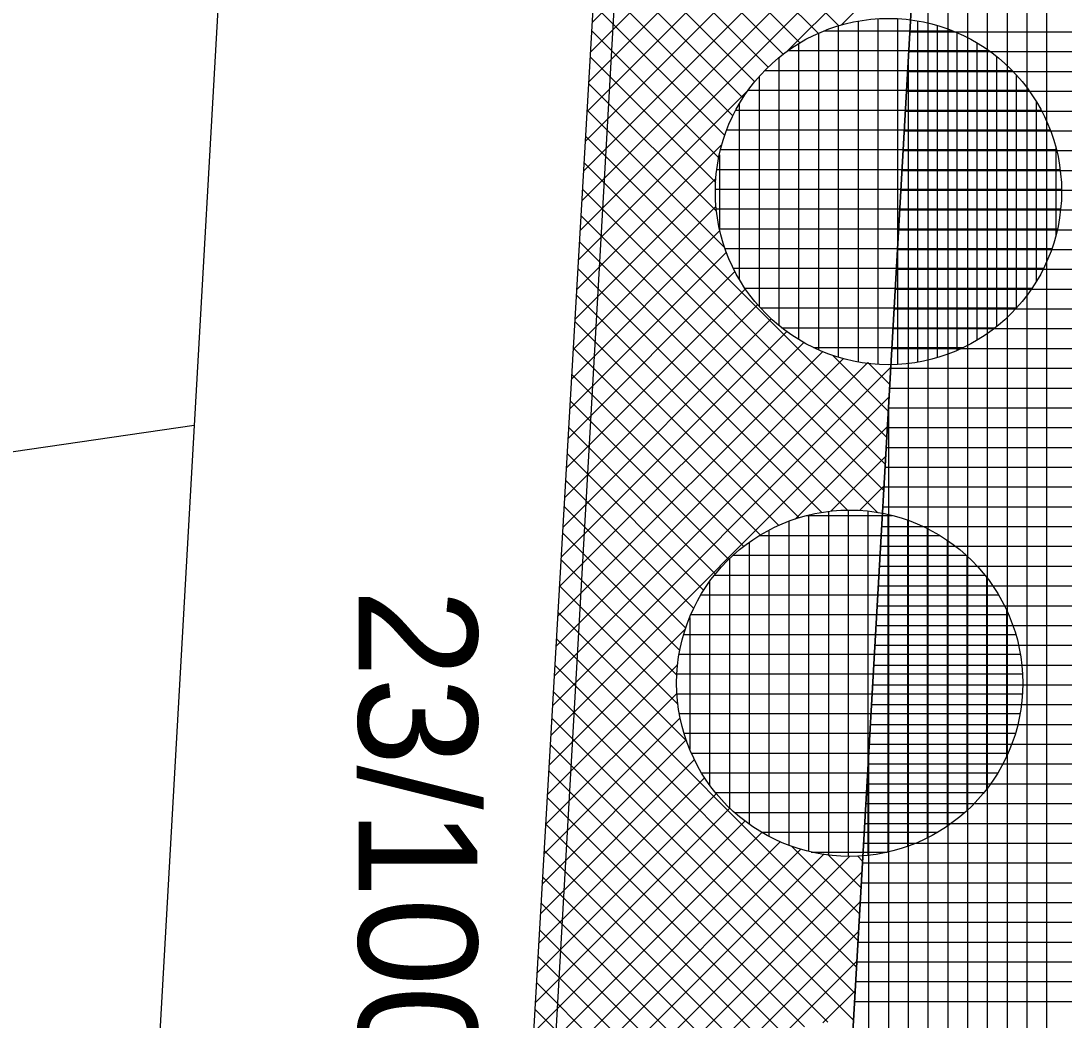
# Model space of a CAD drawing. Extents: x -565346 to -564154, y -1097386 to -1095620.
# Drawn here: x -564287.16 to -564276.62, y -1096875.78 to -1096865.68 of the extents above; entities that cross this region are included whole.
import ezdxf

# ---------------------------------------------------------------- set-up
doc = ezdxf.new("R2010")
doc.units = 0
for name, color, linetype in [('Vrstva 1', 7, 'Continuous'), ('Vrstva 40', 7, 'Continuous'), ('Vrstva 41', 7, 'Continuous'), ('Vrstva 42', 7, 'Continuous'), ('Vrstva 43', 7, 'Continuous'), ('Vrstva 44', 7, 'Continuous')]:
    doc.layers.add(name, color=color, linetype=linetype)

msp = doc.modelspace()

# ---------------------------------------------------------------- linework, layer by layer
at = {"layer": 'Vrstva 1'}
for p, q in [((-564285.9, -1096948.97), (-564275.31, -1096762.41)), ((-564281.32, -1096797.75), (-564285.41, -1096869.77)), ((-564285.41, -1096869.77), (-564455.873, -1096894.553)), ((-564285.41, -1096869.77), (-564286.66, -1096891.66))]:
    msp.add_line(p, q, dxfattribs=at)
at = {"layer": 'Vrstva 41'}
msp.add_lwpolyline([(-564270.26, -1096726.329), (-564273.28, -1096725.96), (-564283.74, -1096906.22), (-564280.461, -1096906.04), (-564278.386, -1096869.47)], close=True, dxfattribs=at)
at = {"layer": 'Vrstva 42'}
for p, q in [((-564281.254, -1096863.37), (-564278.894, -1096865.729)), ((-564279.394, -1096863.701), (-564281.388, -1096865.696)), ((-564281.269, -1096863.637), (-564279.103, -1096865.804)), ((-564279.254, -1096863.845), (-564281.406, -1096865.996)), ((-564281.285, -1096863.905), (-564279.288, -1096865.901)), ((-564279.099, -1096863.972), (-564281.423, -1096866.296)), ((-564278.926, -1096864.082), (-564281.441, -1096866.597)), ((-564278.522, -1096864.243), (-564281.476, -1096867.197)), ((-564278.734, -1096864.173), (-564281.458, -1096866.897)), ((-564281.3, -1096864.172), (-564279.457, -1096866.015)), ((-564278.278, -1096864.283), (-564281.493, -1096867.498)), ((-564278.097, -1096864.385), (-564281.51, -1096867.798)), ((-564281.316, -1096864.439), (-564279.608, -1096866.147)), ((-564281.331, -1096864.707), (-564279.744, -1096866.294)), ((-564278.114, -1096864.685), (-564279.408, -1096865.978)), ((-564281.347, -1096864.974), (-564279.863, -1096866.457)), ((-564278.131, -1096864.984), (-564278.869, -1096865.722)), ((-564281.362, -1096865.241), (-564279.965, -1096866.638)), ((-564281.378, -1096865.509), (-564280.048, -1096866.838)), ((-564281.393, -1096865.776), (-564280.109, -1096867.06)), ((-564281.409, -1096866.043), (-564280.139, -1096867.313)), ((-564281.424, -1096866.311), (-564280.131, -1096867.603)), ((-564279.82, -1096866.39), (-564281.528, -1096868.098)), ((-564281.44, -1096866.578), (-564280.049, -1096867.968)), ((-564281.455, -1096866.845), (-564278.41, -1096869.89)), ((-564280.076, -1096866.929), (-564281.545, -1096868.398)), ((-564281.471, -1096867.112), (-564278.425, -1096870.158)), ((-564280.137, -1096867.273), (-564281.563, -1096868.699)), ((-564281.486, -1096867.38), (-564278.44, -1096870.426)), ((-564280.136, -1096867.554), (-564281.58, -1096868.999)), ((-564281.502, -1096867.647), (-564278.499, -1096870.65)), ((-564280.098, -1096867.799), (-564281.598, -1096869.299)), ((-564281.517, -1096867.914), (-564278.806, -1096870.625)), ((-564280.031, -1096868.016), (-564281.615, -1096869.599)), ((-564279.944, -1096868.212), (-564281.632, -1096869.9)), ((-564281.533, -1096868.182), (-564279.065, -1096870.649)), ((-564279.839, -1096868.389), (-564281.65, -1096870.2)), ((-564281.548, -1096868.449), (-564279.295, -1096870.702)), ((-564279.716, -1096868.549), (-564281.667, -1096870.5)), ((-564279.577, -1096868.692), (-564281.685, -1096870.8)), ((-564281.564, -1096868.716), (-564279.502, -1096870.778)), ((-564279.422, -1096868.821), (-564281.702, -1096871.101)), ((-564279.249, -1096868.93), (-564281.72, -1096871.401)), ((-564281.579, -1096868.984), (-564279.687, -1096870.876)), ((-564278.845, -1096869.092), (-564281.754, -1096872.002)), ((-564279.057, -1096869.022), (-564281.737, -1096871.701)), ((-564278.958, -1096869.059), (-564278.395, -1096869.623)), ((-564278.37, -1096869.183), (-564281.789, -1096872.602)), ((-564278.602, -1096869.132), (-564281.772, -1096872.302)), ((-564278.602, -1096869.132), (-564278.379, -1096869.355)), ((-564281.595, -1096869.251), (-564279.854, -1096870.992)), ((-564278.387, -1096869.482), (-564281.807, -1096872.902)), ((-564281.61, -1096869.518), (-564280.005, -1096871.124)), ((-564281.626, -1096869.786), (-564280.14, -1096871.272)), ((-564278.404, -1096869.782), (-564279.335, -1096870.714)), ((-564281.641, -1096870.053), (-564280.259, -1096871.436)), ((-564278.421, -1096870.082), (-564278.974, -1096870.635)), ((-564281.657, -1096870.32), (-564280.36, -1096871.617)), ((-564278.438, -1096870.382), (-564278.685, -1096870.629)), ((-564281.672, -1096870.588), (-564280.442, -1096871.818)), ((-564281.688, -1096870.855), (-564280.501, -1096872.042)), ((-564281.703, -1096871.122), (-564280.53, -1096872.296)), ((-564281.719, -1096871.39), (-564280.519, -1096872.59)), ((-564281.734, -1096871.657), (-564280.431, -1096872.961)), ((-564280.444, -1096871.823), (-564281.824, -1096873.203)), ((-564281.75, -1096871.924), (-564278.698, -1096874.976)), ((-564280.523, -1096872.184), (-564281.842, -1096873.503)), ((-564281.765, -1096872.192), (-564278.714, -1096875.244)), ((-564280.529, -1096872.473), (-564281.859, -1096873.803)), ((-564281.781, -1096872.459), (-564278.729, -1096875.511)), ((-564280.498, -1096872.725), (-564281.876, -1096874.103)), ((-564281.796, -1096872.726), (-564278.744, -1096875.779)), ((-564280.436, -1096872.946), (-564281.894, -1096874.404)), ((-564281.812, -1096872.994), (-564279.006, -1096875.8)), ((-564280.353, -1096873.145), (-564281.911, -1096874.704)), ((-564281.827, -1096873.261), (-564279.241, -1096875.847)), ((-564280.25, -1096873.326), (-564281.929, -1096875.004)), ((-564280.13, -1096873.489), (-564281.946, -1096875.304)), ((-564281.843, -1096873.528), (-564279.453, -1096875.919)), ((-564279.994, -1096873.635), (-564281.963, -1096875.605)), ((-564279.842, -1096873.766), (-564281.981, -1096875.905)), ((-564281.859, -1096873.796), (-564279.644, -1096876.01)), ((-564279.674, -1096873.881), (-564281.998, -1096876.205)), ((-564279.278, -1096874.051), (-564282.033, -1096876.806)), ((-564279.487, -1096873.977), (-564282.016, -1096876.506)), ((-564279.371, -1096874.021), (-564278.683, -1096874.708)), ((-564278.786, -1096874.124), (-564282.068, -1096877.406)), ((-564279.042, -1096874.097), (-564282.051, -1096877.106)), ((-564281.874, -1096874.063), (-564279.816, -1096876.121)), ((-564279.008, -1096874.101), (-564278.668, -1096874.441)), ((-564278.706, -1096874.12), (-564278.653, -1096874.173)), ((-564278.659, -1096874.28), (-564282.085, -1096877.707)), ((-564281.89, -1096874.33), (-564279.97, -1096876.249)), ((-564278.676, -1096874.58), (-564282.103, -1096878.007)), ((-564281.905, -1096874.598), (-564280.109, -1096876.394)), ((-564278.693, -1096874.88), (-564282.12, -1096878.307)), ((-564281.921, -1096874.865), (-564280.232, -1096876.554)), ((-564281.936, -1096875.132), (-564280.337, -1096876.732)), ((-564278.71, -1096875.18), (-564279.447, -1096875.916)), ((-564281.952, -1096875.4), (-564280.423, -1096876.928)), ((-564278.727, -1096875.48), (-564279.055, -1096875.808)), ((-564281.967, -1096875.667), (-564280.489, -1096877.145))]:
    msp.add_line(p, q, dxfattribs=at)
at = {"layer": 'Vrstva 43'}
for p, q in [((-564276.79, -1096964.899), (-564276.79, -1096841.356)), ((-564276.99, -1096968.422), (-564276.99, -1096844.879)), ((-564277.19, -1096971.945), (-564277.19, -1096848.402)), ((-564277.39, -1096975.468), (-564277.39, -1096851.925)), ((-564277.59, -1096978.991), (-564277.59, -1096855.448)), ((-564277.79, -1096982.513), (-564277.79, -1096858.971)), ((-564277.99, -1096986.036), (-564277.99, -1096862.494)), ((-564278.177, -1096865.79), (-564271.165, -1096865.79)), ((-564278.19, -1096989.559), (-564278.19, -1096866.017)), ((-564278.188, -1096865.99), (-564271.176, -1096865.99)), ((-564278.2, -1096866.19), (-564271.187, -1096866.19)), ((-564278.211, -1096866.39), (-564271.199, -1096866.39)), ((-564278.223, -1096866.59), (-564271.21, -1096866.59)), ((-564278.234, -1096866.79), (-564271.222, -1096866.79)), ((-564278.245, -1096866.99), (-564271.233, -1096866.99)), ((-564278.257, -1096867.19), (-564271.244, -1096867.19)), ((-564278.268, -1096867.39), (-564271.256, -1096867.39)), ((-564278.279, -1096867.59), (-564271.267, -1096867.59)), ((-564278.291, -1096867.79), (-564271.278, -1096867.79)), ((-564278.302, -1096867.99), (-564271.29, -1096867.99)), ((-564278.313, -1096868.19), (-564271.301, -1096868.19)), ((-564278.325, -1096868.39), (-564271.312, -1096868.39)), ((-564278.336, -1096868.59), (-564271.324, -1096868.59)), ((-564278.347, -1096868.79), (-564271.335, -1096868.79)), ((-564278.359, -1096868.99), (-564271.346, -1096868.99)), ((-564278.37, -1096869.19), (-564271.358, -1096869.19)), ((-564278.381, -1096869.39), (-564271.369, -1096869.39)), ((-564278.393, -1096869.59), (-564271.38, -1096869.59)), ((-564278.39, -1096993.082), (-564278.39, -1096869.541)), ((-564278.404, -1096869.79), (-564271.392, -1096869.79)), ((-564278.416, -1096869.99), (-564271.403, -1096869.99)), ((-564278.427, -1096870.19), (-564271.414, -1096870.19)), ((-564278.438, -1096870.39), (-564271.426, -1096870.39)), ((-564278.45, -1096870.59), (-564271.437, -1096870.59)), ((-564278.461, -1096870.79), (-564271.449, -1096870.79)), ((-564278.472, -1096870.99), (-564271.46, -1096870.99)), ((-564278.484, -1096871.19), (-564271.471, -1096871.19)), ((-564278.495, -1096871.39), (-564271.483, -1096871.39)), ((-564278.506, -1096871.59), (-564271.494, -1096871.59)), ((-564278.518, -1096871.79), (-564271.505, -1096871.79)), ((-564278.529, -1096871.99), (-564271.517, -1096871.99)), ((-564278.54, -1096872.19), (-564271.528, -1096872.19)), ((-564278.552, -1096872.39), (-564271.539, -1096872.39)), ((-564278.563, -1096872.59), (-564271.551, -1096872.59)), ((-564278.574, -1096872.79), (-564271.562, -1096872.79)), ((-564278.586, -1096872.99), (-564271.573, -1096872.99)), ((-564278.59, -1096996.605), (-564278.59, -1096873.065)), ((-564278.597, -1096873.19), (-564271.585, -1096873.19)), ((-564278.608, -1096873.39), (-564271.596, -1096873.39)), ((-564278.62, -1096873.59), (-564271.607, -1096873.59)), ((-564278.631, -1096873.79), (-564271.619, -1096873.79)), ((-564278.642, -1096873.99), (-564271.63, -1096873.99)), ((-564278.654, -1096874.19), (-564271.642, -1096874.19)), ((-564278.665, -1096874.39), (-564271.653, -1096874.39)), ((-564278.677, -1096874.59), (-564271.664, -1096874.59)), ((-564278.688, -1096874.79), (-564271.676, -1096874.79)), ((-564278.699, -1096874.99), (-564271.687, -1096874.99)), ((-564278.711, -1096875.19), (-564271.698, -1096875.19)), ((-564278.722, -1096875.39), (-564271.71, -1096875.39)), ((-564278.733, -1096875.59), (-564271.721, -1096875.59))]:
    msp.add_line(p, q, dxfattribs=at)
msp.add_lwpolyline([(-564272.07, -1096706.16), (-564273.28, -1096725.96), (-564270.26, -1096726.329), (-564278.386, -1096869.47), (-564280.461, -1096906.04), (-564283.37, -1096906.18), (-564284.87, -1096930.83)], dxfattribs=at)
at = {"layer": 'Vrstva 44'}
for p, q in [((-564278.7, -1096865.682), (-564278.7, -1096869.125)), ((-564278.5, -1096865.659), (-564278.5, -1096869.149)), ((-564278.3, -1096865.659), (-564278.3, -1096869.151)), ((-564278.1, -1096865.681), (-564278.1, -1096869.129)), ((-564279.1, -1096865.806), (-564279.1, -1096869.003)), ((-564279.041, -1096865.78), (-564277.744, -1096865.78)), ((-564278.9, -1096865.731), (-564278.9, -1096869.078)), ((-564277.9, -1096865.726), (-564277.9, -1096869.082)), ((-564277.7, -1096865.798), (-564277.7, -1096869.009)), ((-564279.3, -1096865.909), (-564279.3, -1096868.898)), ((-564277.5, -1096865.901), (-564277.5, -1096868.909)), ((-564279.406, -1096865.98), (-564277.378, -1096865.98)), ((-564277.3, -1096866.038), (-564277.3, -1096868.769)), ((-564279.5, -1096866.052), (-564279.5, -1096868.757)), ((-564279.7, -1096866.242), (-564279.7, -1096868.565)), ((-564279.64, -1096866.18), (-564277.143, -1096866.18)), ((-564277.1, -1096866.227), (-564277.1, -1096868.584)), ((-564279.811, -1096866.38), (-564276.975, -1096866.38)), ((-564279.9, -1096866.516), (-564279.9, -1096868.29)), ((-564276.9, -1096866.493), (-564276.9, -1096868.318)), ((-564279.933, -1096866.58), (-564276.849, -1096866.58)), ((-564280.025, -1096866.78), (-564276.759, -1096866.78)), ((-564280.09, -1096866.98), (-564276.696, -1096866.98)), ((-564276.7, -1096866.965), (-564276.7, -1096867.85)), ((-564280.1, -1096867.032), (-564280.1, -1096867.78)), ((-564280.126, -1096867.18), (-564276.657, -1096867.18)), ((-564280.14, -1096867.38), (-564276.643, -1096867.38)), ((-564280.131, -1096867.58), (-564276.653, -1096867.58)), ((-564280.1, -1096867.78), (-564276.685, -1096867.78)), ((-564280.044, -1096867.98), (-564276.741, -1096867.98)), ((-564279.958, -1096868.18), (-564276.824, -1096868.18)), ((-564279.843, -1096868.38), (-564276.942, -1096868.38)), ((-564279.686, -1096868.58), (-564277.096, -1096868.58)), ((-564279.473, -1096868.78), (-564277.313, -1096868.78)), ((-564279.149, -1096868.98), (-564277.631, -1096868.98)), ((-564279.217, -1096870.68), (-564278.353, -1096870.68)), ((-564279.2, -1096870.676), (-564279.2, -1096874.073)), ((-564279, -1096870.639), (-564279, -1096874.111)), ((-564278.8, -1096870.626), (-564278.8, -1096874.123)), ((-564278.6, -1096870.634), (-564278.6, -1096874.112)), ((-564278.4, -1096870.668), (-564278.4, -1096874.079)), ((-564279.4, -1096870.737), (-564279.4, -1096874.01)), ((-564278.2, -1096870.726), (-564278.2, -1096874.023)), ((-564279.693, -1096870.88), (-564277.876, -1096870.88)), ((-564279.6, -1096870.828), (-564279.6, -1096873.921)), ((-564278, -1096870.811), (-564278, -1096873.938)), ((-564279.8, -1096870.952), (-564279.8, -1096873.796)), ((-564277.8, -1096870.928), (-564277.8, -1096873.819)), ((-564279.96, -1096871.08), (-564277.609, -1096871.08)), ((-564277.6, -1096871.088), (-564277.6, -1096873.662)), ((-564280, -1096871.117), (-564280, -1096873.632)), ((-564280.147, -1096871.28), (-564277.42, -1096871.28)), ((-564277.4, -1096871.306), (-564277.4, -1096873.444)), ((-564280.2, -1096871.346), (-564280.2, -1096873.4)), ((-564280.288, -1096871.48), (-564277.281, -1096871.48)), ((-564280.4, -1096871.708), (-564280.4, -1096873.04)), ((-564280.388, -1096871.68), (-564277.177, -1096871.68)), ((-564277.2, -1096871.633), (-564277.2, -1096873.116)), ((-564280.461, -1096871.88), (-564277.107, -1096871.88)), ((-564280.508, -1096872.08), (-564277.061, -1096872.08)), ((-564280.531, -1096872.28), (-564277.038, -1096872.28)), ((-564280.529, -1096872.48), (-564277.038, -1096872.48)), ((-564280.505, -1096872.68), (-564277.062, -1096872.68)), ((-564280.457, -1096872.88), (-564277.11, -1096872.88)), ((-564280.384, -1096873.08), (-564277.185, -1096873.08)), ((-564280.279, -1096873.28), (-564277.287, -1096873.28)), ((-564280.138, -1096873.48), (-564277.43, -1096873.48)), ((-564279.946, -1096873.68), (-564277.62, -1096873.68)), ((-564279.671, -1096873.88), (-564277.894, -1096873.88)), ((-564279.173, -1096874.08), (-564278.402, -1096874.08))]:
    msp.add_line(p, q, dxfattribs=at)
for centre in [(-564278.392, -1096867.404), (-564278.784, -1096872.374)]:
    msp.add_circle(centre, 1.75, dxfattribs=at)

# ---------------------------------------------------------------- texts
at = {"layer": 'Vrstva 40'}
msp.add_text('23/100', height=1.2, rotation=270, dxfattribs=at).set_placement((-564283.75, -1096871.42))

doc.saveas('drawing.dxf')
